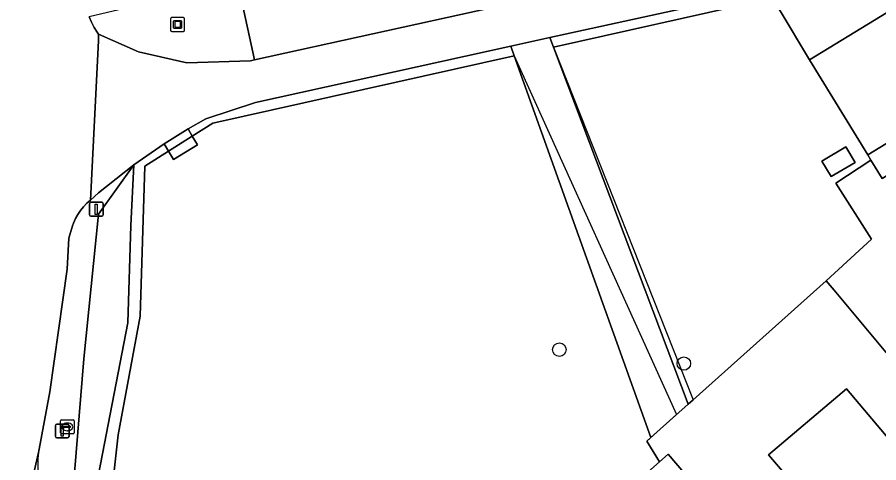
# Model space of a CAD drawing. Extents: x 160203 to 161530, y 379528 to 381797.
# Drawn here: x 160994.1 to 161056.6, y 381263.4 to 381295.7 of the extents above; entities that cross this region are included whole.
import ezdxf

# ---------------------------------------------------------------- set-up
doc = ezdxf.new("R2010")
doc.units = 0
for name, color, linetype in [('IMGEO_Boom', 7, 'Continuous'), ('IMGEO_Brandkraan', 7, 'Continuous'), ('IMGEO_Erf', 7, 'Continuous'), ('IMGEO_Grasland_agrarisch', 7, 'Continuous'), ('IMGEO_Groenvoorziening', 7, 'Continuous'), ('IMGEO_Hek', 7, 'Continuous'), ('IMGEO_Inrit_gesloten', 7, 'Continuous'), ('IMGEO_Kunstobject', 7, 'Continuous'), ('IMGEO_Lichtmast', 7, 'Continuous'), ('IMGEO_Pand', 7, 'Continuous'), ('IMGEO_Parkeervlak_open', 7, 'Continuous'), ('IMGEO_Rijbaan_lokaal_gesloten', 7, 'Continuous'), ('IMGEO_Terreindeel_open', 7, 'Continuous'), ('IMGEO_Voetpad_open', 7, 'Continuous'), ('IMGEO_Waterloop', 7, 'Continuous')]:
    doc.layers.add(name, color=color, linetype=linetype)

msp = doc.modelspace()

# ---------------------------------------------------------------- linework, layer by layer
at = {"layer": 'IMGEO_Boom'}
for centre in [(161033.448, 381271.596), (161042.479, 381270.587)]:
    msp.add_circle(centre, 0.489, dxfattribs=at)
at = {"layer": 'IMGEO_Brandkraan'}
for p, q in [((160997.234, 381265.567), (160997.234, 381266.419)), ((160997.309, 381266.493), (160998.161, 381266.493)), ((160997.493, 381265.987), (160997.493, 381265.999)), ((160997.931, 381265.95), (160997.533, 381265.95)), ((160997.536, 381266.036), (160997.934, 381266.036)), ((160997.722, 381266.273), (160997.747, 381266.273)), ((160997.977, 381265.999), (160997.977, 381265.987)), ((160998.235, 381266.419), (160998.235, 381265.567)), ((160998.161, 381265.493), (160997.309, 381265.493)), ((160997.745, 381265.713), (160997.72, 381265.713))]:
    msp.add_line(p, q, dxfattribs=at)
for points in [[(160997.234, 381265.567), (160997.234, 381266.419)], [(160997.309, 381266.493), (160998.161, 381266.493)], [(160998.235, 381266.419), (160998.235, 381265.567)], [(160998.161, 381265.493), (160997.309, 381265.493)]]:
    msp.add_lwpolyline(points, dxfattribs=at)
for centre, radius, start, end in [((160997.311, 381266.417), 0.0765, 91.55205, 178.44795), ((160997.311, 381266.417), 0.0765, 91.55205, 178.44795), ((160997.533, 381265.996), 0.0403, 85.87752, 175.75265), ((160997.53, 381265.986), 0.0366, 178.93798, 274.71019), ((160997.934, 381265.993), 0.043, 264.86636, 352.45326), ((160997.938, 381265.998), 0.0386, 1.73085, 96.63898), ((160998.159, 381266.417), 0.0765, 1.55205, 88.44795), ((160998.159, 381266.417), 0.0765, 1.55205, 88.44795), ((160997.311, 381265.569), 0.0765, 181.55205, 268.44795), ((160997.311, 381265.569), 0.0765, 181.55205, 268.44795), ((160998.159, 381265.569), 0.0765, 271.55205, 358.44795), ((160998.159, 381265.569), 0.0765, 271.55205, 358.44795)]:
    msp.add_arc(centre, radius, start, end, dxfattribs=at)
for centre, major_axis, ratio, start_param, end_param in [((160997.721, 381265.993), (-0.387, 0.002), 0.722429, 4.712389, 7.853982), ((160997.746, 381265.993), (-0.39, 0.002), 0.717154, 1.570796, 4.712389)]:
    msp.add_ellipse(centre, major_axis=major_axis, ratio=ratio, start_param=start_param, end_param=end_param, dxfattribs=at)
at = {"layer": 'IMGEO_Erf'}
for points in [[(161014.283, 381299.473), (161008.555, 381297.947), (160999.322, 381295.741), (160999.483, 381295.353), (160999.677, 381294.981), (160999.904, 381294.627), (161000, 381294.497), (161002.914, 381293.198), (161006.415, 381292.395), (161011.021, 381292.557), (161011.31, 381292.62), (161010.298, 381297.314), (161026.91, 381302.231), (161028.503, 381296.389), (161047.763, 381300.611), (161048.519, 381297.708), (161049.4, 381296.31), (161051.599, 381292.623), (161061.91, 381298.929)], [(161060.411, 381267.495), (161053.399, 381275.902), (161052.818, 381276.595), (161043.145, 381267.951), (161042.785, 381267.629), (161040.079, 381265.211), (161039.801, 381264.963), (161040.704, 381263.465), (161041.339, 381264.007), (161048.214, 381255.953), (161053.998, 381249.187), (161069.952, 381230.624)], [(161059.945, 381250), (161051.402, 381259.954), (161051.802, 381260.257), (161048.632, 381263.954), (161054.293, 381268.751), (161057.435, 381265.037)]]:
    msp.add_lwpolyline(points, dxfattribs=at)
msp.add_lwpolyline([(161052.818, 381276.595), (161053.399, 381275.902), (161060.411, 381267.495), (161059.032, 381266.321), (161073.112, 381250), (161073.807, 381249.194), (161074.881, 381250), (161084.545, 381257.249), (161083.658, 381258.347), (161092.25, 381265.001), (161079.029, 381283.909), (161072.533, 381279.384), (161065.565, 381289.339), (161056.864, 381284.017), (161056.055, 381285.339), (161053.519, 381283.671), (161056.095, 381279.608)], close=True, dxfattribs=at)
at = {"layer": 'IMGEO_Grasland_agrarisch'}
msp.add_lwpolyline([(161030.166, 381292.914), (161008.308, 381288.038), (161006.809, 381287.091), (161007.181, 381286.459), (161005.435, 381285.395), (161005.086, 381286.001), (161003.367, 381284.915), (161003.032, 381274.033), (161001.418, 381265.417), (161001.07, 381262.141), (161023.785, 381250), (161024.88, 381249.415), (161025.539, 381250), (161040.704, 381263.465), (161039.801, 381264.963), (161040.079, 381265.211)], close=True, dxfattribs=at)
at = {"layer": 'IMGEO_Groenvoorziening'}
for points in [[(161047.944, 381296.88), (161049.4, 381296.31), (161048.519, 381297.708), (161032.748, 381294.236), (161033.019, 381293.551)], [(161056.055, 381285.339), (161055.82, 381285.723), (161051.599, 381292.623), (161049.4, 381296.31), (161047.944, 381296.88), (161033.019, 381293.551), (161042.785, 381267.629), (161043.145, 381267.951), (161052.818, 381276.595), (161056.095, 381279.608), (161053.519, 381283.671)], [(161030.166, 381292.914), (161029.916, 381293.612), (161011.397, 381289.535), (161007.796, 381288.342), (161006.506, 381287.606), (161006.809, 381287.091), (161008.308, 381288.038)], [(161006.809, 381287.091), (161006.506, 381287.606), (161004.775, 381286.54), (161005.086, 381286.001)], [(161006.809, 381287.091), (161005.086, 381286.001), (161005.435, 381285.395), (161007.181, 381286.459)], [(161054.243, 381286.323), (161054.911, 381285.185), (161053.178, 381284.155), (161052.493, 381285.275)]]:
    msp.add_lwpolyline(points, close=True, dxfattribs=at)
for points in [[(161048.214, 381255.953), (161041.339, 381264.007), (161040.704, 381263.465), (161025.539, 381250), (161024.88, 381249.415), (161023.785, 381250), (161001.07, 381262.141), (161001.418, 381265.417), (161003.032, 381274.033), (161003.367, 381284.915), (161005.086, 381286.001), (161004.775, 381286.54), (161002.554, 381285.006), (161002.341, 381280.604), (161002.129, 381273.543), (161000, 381262.526), (160999.924, 381262.133), (161000, 381261.97), (161000.404, 381261.592), (161022.327, 381250), (161024.534, 381248.833)], [(160998.171, 381261.477), (160998.935, 381270.922), (161000, 381281.419), (161002.554, 381285.006), (161000, 381282.979), (160999.416, 381282.445), (160999.151, 381282.218), (160998.908, 381281.968), (160998.688, 381281.697), (160998.493, 381281.408), (160998.325, 381281.103), (160998.184, 381280.784), (160998.11, 381280.574), (160997.852, 381279.682), (160997.734, 381277.441), (160996.48, 381268.527), (160995.701, 381264.365)]]:
    msp.add_lwpolyline(points, dxfattribs=at)
msp.add_arc((161000.522, 381263.304), 4.937, 167.58722, 210.59833, dxfattribs=at)
at = {"layer": 'IMGEO_Hek'}
for points in [[(161033.019, 381293.551), (161047.944, 381296.88), (161049.4, 381296.31)], [(161033.019, 381293.551), (161043.145, 381267.951)], [(161006.809, 381287.091), (161008.308, 381288.038), (161030.166, 381292.914)], [(161030.166, 381292.914), (161041.952, 381266.885)], [(161005.086, 381286.001), (161006.809, 381287.091)], [(161024.88, 381249.415), (161023.785, 381250), (161001.07, 381262.141), (161001.418, 381265.417), (161003.032, 381274.033), (161003.367, 381284.915), (161005.086, 381286.001)], [(161056.055, 381285.339), (161053.519, 381283.671), (161056.095, 381279.608), (161052.818, 381276.595)], [(161052.818, 381276.595), (161043.145, 381267.951)], [(161041.952, 381266.885), (161039.801, 381264.963), (161040.704, 381263.465), (161025.539, 381250), (161024.88, 381249.415)]]:
    msp.add_lwpolyline(points, dxfattribs=at)
at = {"layer": 'IMGEO_Inrit_gesloten'}
msp.add_lwpolyline([(161029.916, 381293.612), (161032.748, 381294.236), (161048.519, 381297.708), (161047.763, 381300.611), (161028.503, 381296.389), (161011.31, 381292.62), (161011.021, 381292.557), (161006.415, 381292.395), (161002.914, 381293.198), (161000, 381294.497), (161000, 381293.991), (160999.416, 381282.445), (161000, 381282.979), (161002.554, 381285.006), (161004.775, 381286.54), (161006.506, 381287.606), (161007.796, 381288.342), (161011.397, 381289.535)], close=True, dxfattribs=at)
at = {"layer": 'IMGEO_Kunstobject'}
for p, q in [((161005.234, 381295.605), (161005.234, 381294.764)), ((161005.234, 381295.605), (161005.234, 381294.764)), ((161006.15, 381295.689), (161005.309, 381295.689)), ((161006.15, 381295.689), (161005.309, 381295.689)), ((161005.448, 381294.953), (161005.448, 381295.427)), ((161005.498, 381295.477), (161005.972, 381295.477)), ((161005.528, 381295.377), (161005.528, 381295.003)), ((161005.922, 381295.397), (161005.548, 381295.397)), ((161005.942, 381295.003), (161005.942, 381295.377)), ((161006.022, 381295.427), (161006.022, 381294.953)), ((161006.234, 381294.773), (161006.234, 381295.614)), ((161006.234, 381294.773), (161006.234, 381295.614)), ((161005.318, 381294.689), (161006.159, 381294.689)), ((161005.318, 381294.689), (161006.159, 381294.689)), ((161005.972, 381294.903), (161005.498, 381294.903)), ((161005.548, 381294.983), (161005.922, 381294.983))]:
    msp.add_line(p, q, dxfattribs=at)
for centre, radius, start, end in [((161005.312, 381295.611), 0.0779, 92.4484, 184.28452), ((161005.312, 381295.611), 0.0779, 92.4484, 184.28452), ((161005.498, 381295.427), 0.05, 90, 180), ((161005.548, 381295.377), 0.02, 90, 180), ((161005.922, 381295.377), 0.02, 360, 90), ((161005.972, 381295.427), 0.05, 360, 90), ((161006.156, 381295.611), 0.0779, 2.4484, 94.28452), ((161006.156, 381295.611), 0.0779, 2.4484, 94.28452), ((161005.312, 381294.767), 0.0779, 182.4484, 274.28452), ((161005.312, 381294.767), 0.0779, 182.4484, 274.28452), ((161005.498, 381294.953), 0.05, 180, 270), ((161005.548, 381295.003), 0.02, 180, 270), ((161005.922, 381295.003), 0.02, 270, 0), ((161005.972, 381294.953), 0.05, 270, 0), ((161006.156, 381294.767), 0.0779, 272.4484, 4.28452), ((161006.156, 381294.767), 0.0779, 272.4484, 4.28452)]:
    msp.add_arc(centre, radius, start, end, dxfattribs=at)
at = {"layer": 'IMGEO_Lichtmast'}
for p, q in [((160999.344, 381281.387), (160999.344, 381282.187)), ((160999.344, 381282.187), (160999.344, 381281.387)), ((160999.444, 381282.287), (161000.234, 381282.287)), ((161000.234, 381282.287), (160999.444, 381282.287)), ((161000.334, 381282.187), (161000.334, 381281.387)), ((161000.334, 381281.387), (161000.334, 381282.187)), ((161000.234, 381281.287), (160999.444, 381281.287)), ((160999.444, 381281.287), (161000.234, 381281.287)), ((160996.87, 381265.287), (160996.87, 381266.087)), ((160996.87, 381266.087), (160996.87, 381265.287)), ((160996.97, 381266.187), (160997.76, 381266.187)), ((160997.76, 381266.187), (160996.97, 381266.187)), ((160997.86, 381266.087), (160997.86, 381265.287)), ((160997.86, 381265.287), (160997.86, 381266.087)), ((160997.76, 381265.187), (160996.97, 381265.187)), ((160996.97, 381265.187), (160997.76, 381265.187))]:
    msp.add_line(p, q, dxfattribs=at)
for points in [[(160999.764, 381282.162), (160999.914, 381282.162), (160999.914, 381281.412), (160999.764, 381281.412), (160999.764, 381282.162)], [(160997.29, 381266.062), (160997.44, 381266.062), (160997.44, 381265.312), (160997.29, 381265.312), (160997.29, 381266.062)]]:
    msp.add_lwpolyline(points, dxfattribs=at)
for centre, start, end in [((160999.444, 381282.187), 90, 180), ((160999.444, 381282.187), 90, 180), ((161000.234, 381282.187), 0, 90), ((161000.234, 381282.187), 360, 90), ((160999.444, 381281.387), 180, 270), ((160999.444, 381281.387), 180, 270), ((161000.234, 381281.387), 270, 0), ((161000.234, 381281.387), 270, 0), ((160996.97, 381266.087), 90, 180), ((160996.97, 381266.087), 90, 180), ((160997.76, 381266.087), 0, 90), ((160997.76, 381266.087), 360, 90), ((160996.97, 381265.287), 180, 270), ((160996.97, 381265.287), 180, 270), ((160997.76, 381265.287), 270, 0), ((160997.76, 381265.287), 270, 0)]:
    msp.add_arc(centre, 0.1, start, end, dxfattribs=at)
at = {"layer": 'IMGEO_Pand'}
for points in [[(161051.599, 381292.623), (161055.82, 381285.723), (161064.416, 381290.981), (161066.13, 381292.029), (161061.91, 381298.929)], [(161058.22, 381265.701), (161057.435, 381265.037), (161054.293, 381268.751), (161048.632, 381263.954), (161051.802, 381260.257), (161051.402, 381259.954), (161059.945, 381250), (161074.809, 381232.682), (161082.106, 381239.134), (161080.583, 381240.923), (161081.374, 381241.599), (161083.635, 381243.532), (161080.354, 381247.371), (161078.044, 381245.396), (161077.319, 381244.777), (161075.343, 381247.046), (161074.813, 381246.519), (161071.802, 381250)]]:
    msp.add_lwpolyline(points, close=True, dxfattribs=at)
at = {"layer": 'IMGEO_Parkeervlak_open'}
msp.add_lwpolyline([(161028.503, 381296.389), (161026.91, 381302.231), (161010.298, 381297.314), (161011.31, 381292.62)], close=True, dxfattribs=at)
at = {"layer": 'IMGEO_Rijbaan_lokaal_gesloten'}
for points in [[(160992.397, 381250), (160995.644, 381264.144), (160995.701, 381264.365), (160996.48, 381268.527), (160997.734, 381277.441), (160997.852, 381279.682), (160998.11, 381280.574), (160998.184, 381280.784), (160998.325, 381281.103), (160998.493, 381281.408), (160998.688, 381281.697), (160998.908, 381281.968), (160999.151, 381282.218), (160999.416, 381282.445), (161000, 381293.991), (161000, 381294.497), (160999.904, 381294.627), (160999.677, 381294.981), (160999.483, 381295.353), (160999.322, 381295.741)], [(160995.701, 381264.365), (160995.644, 381264.144), (160992.397, 381250)]]:
    msp.add_lwpolyline(points, dxfattribs=at)
msp.add_arc((161000.522, 381263.304), 4.937, 167.58722, 210.59833, dxfattribs=at)
at = {"layer": 'IMGEO_Terreindeel_open'}
for points in [[(161065.565, 381289.339), (161064.416, 381290.981), (161055.82, 381285.723), (161056.055, 381285.339), (161056.864, 381284.017)], [(161054.911, 381285.185), (161054.243, 381286.323), (161052.493, 381285.275), (161053.178, 381284.155)]]:
    msp.add_lwpolyline(points, close=True, dxfattribs=at)
at = {"layer": 'IMGEO_Voetpad_open'}
msp.add_lwpolyline([(161033.019, 381293.551), (161032.748, 381294.236), (161029.916, 381293.612), (161030.166, 381292.914), (161040.079, 381265.211), (161042.785, 381267.629)], close=True, dxfattribs=at)
at = {"layer": 'IMGEO_Waterloop'}
for points in [[(161002.129, 381273.543), (161002.341, 381280.604), (161002.554, 381285.006), (161000, 381281.419), (160998.935, 381270.922), (160998.171, 381261.477)], [(161024.534, 381248.833), (161022.327, 381250), (161000.404, 381261.592), (161000, 381261.97), (160999.924, 381262.133), (161000, 381262.526), (161002.129, 381273.543)]]:
    msp.add_lwpolyline(points, dxfattribs=at)

doc.saveas('drawing.dxf')
